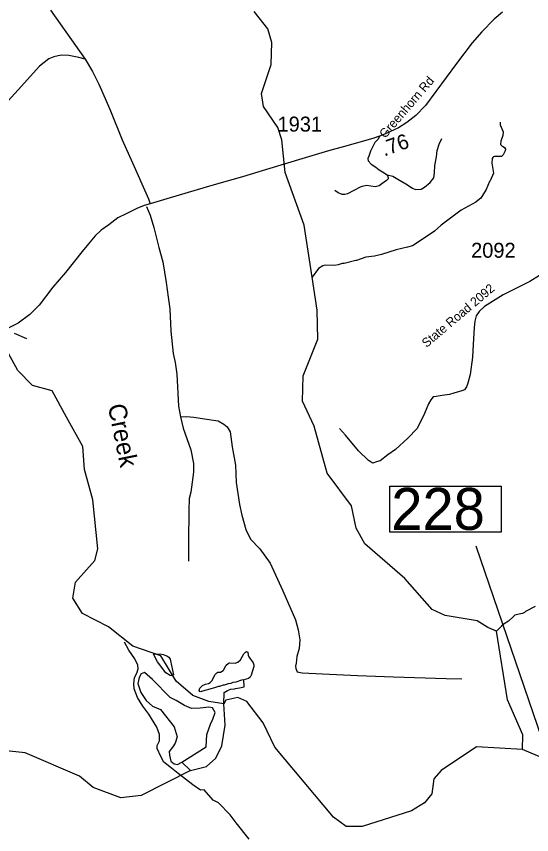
# Model space of a CAD drawing. Extents: x 1248224 to 1454986, y 825081 to 985870.
# Drawn here: x 1430543 to 1434845, y 921811 to 928641 of the extents above; entities that cross this region are included whole.
import ezdxf

# ---------------------------------------------------------------- set-up
doc = ezdxf.new("R2010")
doc.units = 0
for name, color, linetype in [('Exist Hydrographic Creek Single Shore', 7, 'Continuous'), ('Exist Hydrographic Creek Single Shore Label', 7, 'Continuous'), ('Exist Hydrographic Misc Water Feature', 7, 'Continuous'), ('Exist Hydrographic Pond Under 1500 Sq Ft', 7, 'Continuous'), ('Exist Road Non-System Type 51', 7, 'Continuous'), ('Exist Road Secondary Mileage Hundredths English Label', 7, 'Continuous'), ('Exist Road Secondary Structure Standard Bridge Attributed CELL', 7, 'Continuous'), ('Exist Road Secondary Structure Standard Bridge Number Label', 7, 'Continuous'), ('Exist Road Secondary Type 41 Attributed', 7, 'Continuous'), ('Exist Road Secondary Type 51 Attributed', 7, 'Continuous'), ('Exist Road Secondary Type 51 Label', 7, 'Continuous'), ('Exist Road Secondary Type 51 Number Label', 7, 'Continuous')]:
    doc.layers.add(name, color=color, linetype=linetype)

msp = doc.modelspace()

# ---------------------------------------------------------------- linework, layer by layer
at = {"layer": 'Exist Hydrographic Creek Single Shore'}
for points in [[(1432274.4, 922902.2), (1432149.5, 922921.2), (1432017.5, 922973.1), (1431877.5, 923090.8), (1431748.5, 923303.5), (1431516.5, 923383.7), (1431311.5, 923545.4), (1431096.4, 923658), (1431015.4, 923784.4), (1431035.4, 923918.7), (1431197.5, 924099.3), (1431224.5, 924197.2), (1431182.4, 924605.2), (1431111.5, 924859.3), (1431098.5, 925049.9), (1430962.4, 925295.7), (1430842.4, 925514.1), (1430676.3, 925558.6), (1430554.7, 925685.5), (1430383.1, 925993.4)], [(1434768.5, 922520.3), (1434385.6, 922544.5), (1434089.6, 922346.9), (1434029.5, 922275.9), (1434010.5, 922151.5), (1433951.6, 922077.2), (1433841.6, 922010.5), (1433430.5, 921877.7), (1433296.5, 921880.3), (1433189.5, 921957.9), (1432701.5, 922542.3), (1432604.5, 922744.6), (1432466.5, 922921.3), (1432392.5, 922955.6), (1432291.5, 922934.7), (1432274.4, 922902.2)], [(1435551.9, 920930), (1435338.7, 921315.3), (1435076.6, 921654.1), (1435053.5, 921762.8), (1435066.5, 921979.3), (1435127.5, 922112.6), (1435113.5, 922277), (1435000.5, 922423.8), (1434768.5, 922520.3)]]:
    msp.add_lwpolyline(points, dxfattribs=at)
at = {"layer": 'Exist Hydrographic Misc Water Feature'}
for p, q in [((1432443.8, 923044.4), (1432442.3, 923103.6)), ((1431923.5, 922416.9), (1431996.5, 922346.4))]:
    msp.add_line(p, q, dxfattribs=at)
for points in [[(1434768.5, 922520.3), (1434770.5, 922645.1), (1434643.5, 922936.6), (1434550.2, 923508.8), (1434479.6, 923540.6), (1434389.6, 923595), (1434123.5, 923639.8), (1434015.5, 923691.1), (1433787.5, 923948.6), (1433451.5, 924237.7), (1433378.6, 924370.4), (1433340.5, 924555), (1433137.5, 924828.4), (1433028.5, 925221.1), (1432932.5, 925430), (1432936.5, 925640), (1433059.5, 925946.1), (1433055.5, 926189.1), (1433011.7, 926464.8), (1432944.5, 926897.2), (1432786.5, 927337), (1432758.5, 927610.1), (1432726.5, 927712.5), (1432605.5, 927889), (1432590.4, 927997.5), (1432670.5, 928238.9), (1432674.5, 928422.6), (1432643.4, 928538.3), (1432528.5, 928681.7)], [(1434581.2, 927758.4), (1434582.7, 927734.4), (1434605.8, 927677.9), (1434603.2, 927645.9), (1434586.4, 927598.2), (1434585.9, 927572.2), (1434599.8, 927557.9), (1434607.7, 927555.8), (1434619.4, 927545.5), (1434625.3, 927533.4), (1434625, 927517.4), (1434608.5, 927485.7), (1434594.2, 927472), (1434534.2, 927471.1), (1434526.1, 927469.2), (1434520.1, 927463.3), (1434515.9, 927455.4), (1434513.2, 927415.4), (1434527.8, 927331.1), (1434498.7, 927267.6), (1434493.5, 927262.2), (1434465.4, 927196.2), (1434420.2, 927125), (1434395.8, 927103.4), (1434379.6, 927091.6), (1434256.5, 927023.9), (1434088.4, 926898.9), (1434032.8, 926848.5), (1433873.6, 926738.6), (1433849.4, 926727.1), (1433809.1, 926713.8), (1433712.8, 926693.5), (1433590.1, 926653.7), (1433531.8, 926640.8), (1433459.7, 926630.2), (1433383.2, 926603.5), (1433378.4, 926604.5), (1433278.8, 926577.4), (1433262.8, 926577.7), (1433230.6, 926566.3), (1433198.5, 926562.8), (1433124.5, 926564.1), (1433100.4, 926558.6), (1433066.1, 926537.3), (1433011.7, 926464.8)], [(1434874.2, 923714.2), (1434792.4, 923672.4), (1434784.3, 923664.5), (1434768.1, 923656.8), (1434728, 923649.5), (1434705.9, 923641.9), (1434689.7, 923630.2), (1434651, 923592.9), (1434616.7, 923571.5), (1434592.3, 923551.9), (1434550.2, 923508.8)], [(1431689.2, 923317.1), (1431743.3, 923319.8), (1431767.3, 923315.4), (1431799.1, 923304.8), (1431814.9, 923292.4), (1431826.6, 923274.3), (1431830.4, 923262.2), (1431855.2, 923144.4)], [(1431855.2, 923144.4), (1431842.2, 923137.9), (1431828.2, 923138.1), (1431790.6, 923162.9), (1431720.2, 923254.2), (1431689.2, 923317.1)], [(1432442.3, 923103.6), (1432422.6, 923099.1), (1432374.3, 923084), (1432350.2, 923080.4), (1432334.1, 923072.7), (1432310, 923069.1), (1432277.8, 923057.6), (1432269.9, 923057.8), (1432237.7, 923046.4), (1432229.7, 923046.6), (1432197.5, 923035.1), (1432076.3, 923002.9), (1432071.1, 923006), (1432068.6, 923015.2), (1432075.5, 923033.3), (1432097.8, 923055), (1432122, 923066.6), (1432146.1, 923072.1), (1432162.2, 923079.8), (1432174.5, 923093.6), (1432201.4, 923147.1), (1432215.7, 923162.8), (1432225.8, 923166.7), (1432247.7, 923166.3), (1432270, 923179.9), (1432276.1, 923185.8), (1432292.7, 923221.5), (1432315.1, 923243.1), (1432323.1, 923245), (1432369.1, 923242.1), (1432393.2, 923249.7), (1432415.5, 923271.3), (1432442.4, 923318.9), (1432454.6, 923334.7), (1432464.8, 923339.2), (1432476.6, 923334.3), (1432478.2, 923310.2), (1432483.9, 923294.1), (1432521.1, 923245.4), (1432526.8, 923229.3), (1432526.6, 923213.3), (1432503.3, 923141.6), (1432495, 923125.8), (1432480.9, 923114), (1432442.3, 923103.6)], [(1432274.4, 922902.2), (1432278.8, 922997.7), (1432305.1, 923015.2), (1432333.3, 923024.6), (1432365.3, 923028.1), (1432373.4, 923031.9), (1432405.5, 923035.4), (1432443.8, 923044.4)], [(1431996.5, 922346.4), (1432130.5, 922379.8), (1432207.5, 922450.5), (1432259.5, 922551.3), (1432287.5, 922724.7), (1432274.4, 922902.2)], [(1431996.5, 922346.4), (1431584.4, 922138.1), (1431416.5, 922118.5), (1431185.5, 922205.2), (1431070.5, 922299.5), (1430615.5, 922492.5), (1430432.5, 922512.5)]]:
    msp.add_lwpolyline(points, dxfattribs=at)
at = {"layer": 'Exist Hydrographic Pond Under 1500 Sq Ft'}
msp.add_lwpolyline([(1431923.5, 922416.9), (1432128.8, 922543), (1432132, 922647.5), (1432164.8, 922731.8), (1432184.4, 922774.3), (1432204, 922829.9), (1432181.1, 922869.1), (1432150.1, 922874), (1432078.3, 922867.4), (1432004.8, 922864.2), (1431946, 922890.3), (1431875.8, 922929.5), (1431826.9, 922955.7), (1431678.5, 923104.6), (1431611.4, 923163.1), (1431585.3, 923153.3), (1431567.3, 923122.3), (1431557.5, 923073.3), (1431582, 922998.1), (1431627.7, 922929.5), (1431678.3, 922882.1), (1431745.2, 922854.4), (1431861, 922711.2), (1431885.5, 922627.9), (1431869.2, 922575.6), (1431849.6, 922543), (1431818.6, 922505.4), (1431821.8, 922474.3), (1431831.6, 922425.3), (1431859.4, 922400.8), (1431887.1, 922395.9), (1431923.5, 922416.9)], dxfattribs=at)
at = {"layer": 'Exist Road Non-System Type 51'}
for points in [[(1431118.2, 928284.3), (1431063.3, 928297), (1430980.6, 928314.5), (1430918, 928317), (1430855.3, 928304.5), (1430812.7, 928286.9), (1430735, 928224.2), (1430557, 928028.6), (1430384.1, 927840.5), (1430306.4, 927730.1), (1430141, 927486.8)], [(1433575.8, 927641.4), (1433564.4, 927616.9), (1433536.6, 927589.1), (1433500.7, 927515.6), (1433484.4, 927474.8), (1433476.2, 927455.2), (1433479.5, 927433.9), (1433505.6, 927407.8), (1433543.1, 927381.6), (1433570.9, 927360.4), (1433598.6, 927342.4), (1433637.8, 927317.9)], [(1433637.8, 927317.9), (1433686.8, 927306.5), (1433727.6, 927283.6), (1433794.5, 927244.4), (1433850.1, 927206.8), (1433876.2, 927197), (1433923.5, 927198.7), (1433949.6, 927215), (1433997, 927255.8), (1434028, 927293.4), (1434032.9, 927334.3), (1434037.8, 927396.3), (1434049.2, 927468.2), (1434057.4, 927522.1), (1434073.7, 927574.4), (1434094.9, 927621.8)], [(1433637.8, 927317.9), (1433646, 927295), (1433646, 927285.2), (1433632.9, 927272.2), (1433615, 927257.5), (1433593.7, 927242.8), (1433570.9, 927226.4), (1433539.9, 927218.3), (1433464.8, 927229.7), (1433430.5, 927219.9), (1433412.5, 927216.6), (1433306.4, 927161.1), (1433285.2, 927152.9), (1433264, 927152.9), (1433229.7, 927169.3), (1433201.9, 927187.2)], [(1431628.3, 927055.4), (1431636, 927039.2), (1431660.5, 926982), (1431691.5, 926879.1), (1431732.3, 926710.8), (1431765, 926593.2), (1431794.4, 926418.4), (1431810.7, 926297.5), (1431823.7, 926199.5), (1431833.5, 926012.7), (1431853.1, 925826.5), (1431869.4, 925751.3), (1431884, 925654.1), (1431895.5, 925387.8), (1431913.4, 925298), (1431936.3, 925203.2), (1431998.3, 925024.2), (1432021.1, 924909.8), (1432021.1, 924836.3), (1431998.3, 924669.6), (1431986.8, 924616.7), (1431983.6, 924517), (1431980.3, 924257.3), (1431978.7, 924094.3)], [(1434261.4, 925515.4), (1434196, 925494.8), (1434159.4, 925484.1), (1434096.9, 925475.4), (1434047.4, 925469), (1434023.7, 925464.7), (1434002.1, 925440.9), (1433982.8, 925406.5), (1433950.4, 925326.7), (1433888, 925201.7), (1433812.6, 925119.8), (1433709.2, 925027.1), (1433644.6, 924981.8), (1433580, 924930.1), (1433549.8, 924921.5), (1433519.6, 924912.8), (1433483, 924934.4), (1433399, 925014.1), (1433291.3, 925145.6), (1433241.8, 925201.7)], [(1431913.4, 925298), (1431962.3, 925300.2), (1432026, 925295.3), (1432112.5, 925282.3), (1432226.8, 925264.3), (1432274.1, 925238.2), (1432303.5, 925213.7), (1432328, 925172.8), (1432344.3, 925048.6), (1432373.7, 924895.1), (1432378.6, 924751.3), (1432405.9, 924566.1), (1432425.5, 924477.9), (1432458.2, 924358.7), (1432497.4, 924277), (1432575.7, 924196.9), (1432662.2, 924077.7), (1432766.4, 923846.7), (1432872.5, 923604.9), (1432895.3, 923521.6), (1432908.2, 923437.3), (1432904.9, 923363.7), (1432885.3, 923296.8), (1432878.8, 923242.8), (1432873.9, 923218.3), (1432875.5, 923197.1), (1432887, 923171), (1432929.4, 923161.2), (1433099.2, 923154.6), (1433389.8, 923138.3), (1433690.2, 923128.5), (1434130.2, 923114), (1434260.9, 923110.8)], [(1432485.4, 921773.5), (1432377.7, 921910.7), (1432327.1, 921976.1), (1432230.8, 922075.7), (1432186.7, 922098.6), (1432110, 922185.2), (1432081.1, 922181), (1432015.8, 922226.7), (1431893.4, 922321.5), (1431824.8, 922377), (1431773, 922417.3), (1431750.1, 922463), (1431717.4, 922530), (1431717.4, 922554.5), (1431738.7, 922593.7), (1431738.7, 922646), (1431715.8, 922708.1), (1431648.9, 922815.9), (1431598.3, 922884.5), (1431554.2, 922955.7), (1431526.5, 923029.2), (1431523.2, 923070), (1431529.7, 923122.3), (1431547.7, 923158.2), (1431560.8, 923194.2), (1431557.5, 923226.9), (1431531.4, 923279.1), (1431480.8, 923351), (1431444.9, 923416.4)]]:
    msp.add_lwpolyline(points, dxfattribs=at)
at = {"layer": 'Exist Road Secondary Structure Standard Bridge Attributed CELL'}
msp.add_line((1430524.1, 925995.5), (1430628.4, 925951.4), dxfattribs=at)
at = {"layer": 'Exist Road Secondary Structure Standard Bridge Number Label'}
msp.add_line((1435483, 920991.8), (1434383, 924218.6), dxfattribs=at)
msp.add_lwpolyline([(1433660.9, 924719.5), (1434589.8, 924719.5), (1434589.8, 924335.4), (1433660.9, 924335.4)], close=True, dxfattribs=at)
at = {"layer": 'Exist Road Secondary Type 41 Attributed'}
msp.add_lwpolyline([(1434910.8, 926479.4), (1434828.7, 926429.4), (1434606.4, 926315.4), (1434450.4, 926220), (1434406.5, 926177.6), (1434382.7, 926140.6), (1434372, 926097.7), (1434364.8, 926042.9), (1434356.5, 925903.4), (1434350.6, 925796.8), (1434330.4, 925651.3), (1434312.6, 925580.5), (1434300.7, 925548.3), (1434284, 925524.5), (1434261.4, 925515.4)], dxfattribs=at)
at = {"layer": 'Exist Road Secondary Type 51 Attributed'}
for points in [[(1430829.1, 928693.8), (1431118.2, 928284.3), (1431178.2, 928181.7), (1431232.3, 928075.7), (1431285.3, 927956.2), (1431328.4, 927853.9), (1431426.7, 927610.6), (1431537.5, 927361.7), (1431612.5, 927192.3), (1431646.9, 927117.1), (1431659.3, 927076.4)], [(1434601.1, 928676.2), (1434531.7, 928617.7), (1434428, 928512.3), (1434347.5, 928420.8), (1434217.8, 928247.1), (1433958.7, 927896.9), (1433878.2, 927814.6), (1433803.3, 927756.1), (1433732, 927710.3), (1433626, 927660.9), (1433575.8, 927641.4), (1433518.1, 927622.5), (1433283.4, 927555.2), (1433148.1, 927518.7), (1432926.9, 927452.8), (1432660.5, 927372.6), (1432430.2, 927303.1), (1432176.1, 927229.9), (1431827, 927127.4), (1431659.3, 927076.4)], [(1431659.3, 927076.4), (1431609.3, 927062), (1431549.3, 927038), (1431458.6, 926993.4), (1431390, 926959.1), (1431314.7, 926900.9), (1431249.6, 926856.3), (1431201.6, 926810), (1431145.1, 926741.4), (1431093.7, 926679.7), (1430952, 926502.8), (1430847.5, 926379.4), (1430734.5, 926230.3), (1430654.6, 926151.8), (1430558.1, 926080.2), (1430383.1, 925993.4)]]:
    msp.add_lwpolyline(points, dxfattribs=at)

# ---------------------------------------------------------------- texts
at = {"layer": 'Exist Hydrographic Creek Single Shore Label'}
msp.add_text('Creek', height=150, rotation=281.49571, dxfattribs=at).set_placement((1431305.4, 925392))
at = {"layer": 'Exist Road Secondary Mileage Hundredths English Label'}
msp.add_text('.76', height=125, rotation=19.60628, dxfattribs=at).set_placement((1433614.3, 927471))
at = {"layer": 'Exist Road Secondary Structure Standard Bridge Number Label'}
msp.add_text('228', height=350, dxfattribs=at).set_placement((1433673.4, 924355.2))
at = {"layer": 'Exist Road Secondary Type 51 Label'}
for s, rotation, p in [('Greenhorn Rd', 49.35129, (1433622.3, 927617.8)), ('State Road 2092', 40.17856, (1433967.2, 925872.8))]:
    msp.add_text(s, height=75, rotation=rotation, dxfattribs=at).set_placement(p)
at = {"layer": 'Exist Road Secondary Type 51 Number Label'}
for s, p in [('1931', (1432723.4, 927679.3)), ('2092', (1434339.4, 926626.2))]:
    msp.add_text(s, height=125, dxfattribs=at).set_placement(p)

doc.saveas('drawing.dxf')
